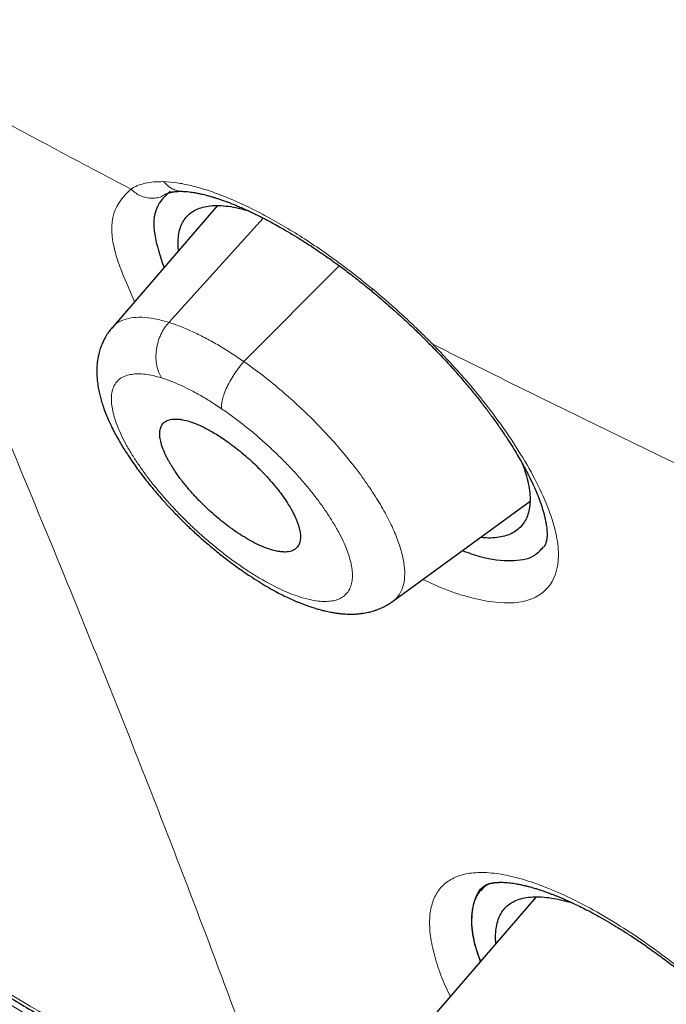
# Model space of a CAD drawing. Header units: millimetres. Extents: x 8 to 473, y 11 to 654.
# Tile 66 of 656: x 424 to 430, y 133 to 143. Entities that reach past the tile are written whole.
import ezdxf

# ---------------------------------------------------------------- set-up
doc = ezdxf.new("R2010")
doc.units = ezdxf.units.MM

msp = doc.modelspace()

# ---------------------------------------------------------------- linework, layer by layer
at = {"color": 7, "linetype": 'Continuous', "lineweight": 30}
for p, q in [((425.7434, 141.1949), (424.699, 139.9868)), ((427.4726, 137.2792), (428.833, 138.2705)), ((428.3477, 134.4186), (428.395, 134.4739)), ((428.3902, 134.4706), (428.3718, 134.4538)), ((428.4258, 134.4867), (428.3886, 134.4652)), ((428.8945, 134.358), (427.8438, 133.1427))]:
    msp.add_line(p, q, dxfattribs=at)
at = {"color": 8, "linetype": 'Continuous', "lineweight": 0}
for p, q in [((425.2608, 140.0399), (426.1945, 141.072)), ((426.0033, 139.652), (426.9453, 140.6011))]:
    msp.add_line(p, q, dxfattribs=at)
at = {"color": 7, "linetype": 'Continuous', "lineweight": 30}
for points, knots in [([(461.4343, 127.8744), (461.5028, 128.5627), (461.6393, 129.9326), (461.5397, 132.2118), (461.2898, 134.581), (460.9014, 137.0323), (460.3617, 139.7996), (459.6453, 142.8964), (458.7444, 146.3221), (457.6424, 150.206), (456.3447, 154.5431), (454.9302, 159.3122), (453.4496, 164.132), (451.8166, 169.0606), (450.26, 173.2838), (448.8522, 176.7547), (447.6792, 179.4251), (446.3576, 182.1693), (444.8471, 184.9928), (443.2049, 187.7272), (441.4397, 190.3395), (439.5907, 192.787), (437.5671, 195.1633), (435.4395, 197.4214), (433.265, 199.5544), (430.7073, 201.9013), (427.7673, 204.412), (424.4579, 207.0336), (421.1659, 209.4809), (417.8983, 211.771), (414.664, 213.894), (411.4751, 215.8488), (408.338, 217.6554), (405.2417, 219.3719), (402.1573, 221.0766), (399.0852, 222.7098), (396.0436, 224.2145), (393.0598, 225.5415), (390.1579, 226.6715), (387.3493, 227.6059), (384.6502, 228.3104), (382.3814, 228.6889), (380.5285, 228.788), (379.054, 228.6783), (377.7344, 228.3298), (376.6343, 227.685), (375.8051, 226.7211), (375.2059, 225.4174), (374.8688, 224.0286), (374.8192, 222.9724), (374.8004, 222.5711)], [0, 0, 0, 0, 0.0200047, 0.0398126, 0.0594823, 0.0790442, 0.098539, 0.1240032, 0.1493793, 0.1746635, 0.2089867, 0.2432628, 0.2776948, 0.3122934, 0.3470638, 0.3645565, 0.3821766, 0.3999474, 0.417905, 0.4360854, 0.4514078, 0.4669063, 0.4824142, 0.4977299, 0.5128612, 0.5278497, 0.5501285, 0.5722459, 0.5942634, 0.6162413, 0.6382062, 0.660093, 0.6818368, 0.7033851, 0.7249325, 0.7466767, 0.7685648, 0.7905255, 0.8125089, 0.8345238, 0.8566401, 0.8789195, 0.893908, 0.9090407, 0.9243532, 0.9398664, 0.9553564, 0.9706894, 0.9888644, 1, 1, 1, 1]), ([(459.2222, 127.7834), (459.279, 128.3336), (459.3924, 129.4332), (459.3537, 131.2404), (459.2029, 133.1259), (458.9459, 135.0845), (458.6061, 137.0963), (458.1198, 139.5444), (457.444, 142.4532), (456.5504, 145.8362), (455.5256, 149.4267), (454.3873, 153.2102), (453.1931, 157.1632), (451.9702, 161.1366), (450.6689, 165.1609), (449.2429, 169.2583), (447.9127, 172.7478), (446.7404, 175.5931), (445.7907, 177.7591), (444.7549, 179.9606), (443.6155, 182.1989), (442.3526, 184.4722), (441.0655, 186.5811), (439.779, 188.5047), (438.5312, 190.231), (437.1895, 191.9343), (435.6066, 193.7805), (433.7754, 195.7367), (431.7133, 197.7753), (429.4721, 199.8488), (427.0635, 201.9417), (424.497, 204.0378), (421.9262, 206.0238), (419.3606, 207.9095), (416.5941, 209.8481), (413.6375, 211.7986), (410.5048, 213.7281), (407.4068, 215.5186), (404.335, 217.224), (401.2742, 218.913), (398.2378, 220.5209), (395.2467, 221.9921), (392.5157, 223.1967), (390.0459, 224.1619), (387.8266, 224.9278), (385.6774, 225.5555), (383.6119, 226.0252), (381.7621, 226.2952), (380.1355, 226.3661), (378.7339, 226.2476), (377.5948, 225.9367), (376.7116, 225.4582), (376.0551, 224.8609), (375.5363, 224.1143), (375.1031, 223.1429), (374.7939, 221.9195), (374.6336, 220.4353), (374.6208, 218.8354), (374.7274, 217.1489), (374.9311, 215.3964), (375.3048, 212.9936), (375.9234, 209.8987), (376.8482, 206.079), (377.9052, 202.1902), (379.0464, 198.262), (380.2194, 194.3206), (381.3492, 190.5854), (382.4801, 187.0244), (383.6278, 183.6312), (384.8807, 180.1829), (386.1041, 177.1008), (386.9838, 174.9915), (387.4082, 174.0516), (387.4899, 173.8705)], [0, 0, 0, 0, 0.012215, 0.024412, 0.036596, 0.048766, 0.060927, 0.073082, 0.092172, 0.111249, 0.13031, 0.151946, 0.173571, 0.195212, 0.216878, 0.238563, 0.260269, 0.271132, 0.282006, 0.292893, 0.303792, 0.314705, 0.32563, 0.333834, 0.342045, 0.350258, 0.35847, 0.369407, 0.38033, 0.391239, 0.404312, 0.417369, 0.430424, 0.443476, 0.456526, 0.472832, 0.489119, 0.505383, 0.521624, 0.537868, 0.55414, 0.570431, 0.586733, 0.59978, 0.61283, 0.625882, 0.638943, 0.652018, 0.662926, 0.673848, 0.684783, 0.692993, 0.701206, 0.709417, 0.717621, 0.728547, 0.739459, 0.750357, 0.761244, 0.772118, 0.782981, 0.804686, 0.826372, 0.848038, 0.869678, 0.891304, 0.912939, 0.931134, 0.949343, 0.967563, 0.985796, 0.997263, 1, 1, 1, 1]), ([(404.4234, 216.6686), (404.5035, 216.6242), (404.6608, 216.5372), (404.8922, 216.4089), (405.1146, 216.2855), (405.3281, 216.1669), (405.5326, 216.0532), (405.7246, 215.9463), (405.9044, 215.846), (406.0725, 215.7522), (406.2325, 215.6627), (406.3845, 215.5776), (406.5336, 215.4941), (406.679, 215.4124), (406.8203, 215.333), (406.9515, 215.2592), (407.0729, 215.1908), (407.1872, 215.1262), (407.298, 215.0636), (407.4085, 215.0011), (407.6161, 214.8835), (407.9228, 214.7092), (408.3311, 214.476), (408.7447, 214.2382), (409.271, 213.9338), (409.9082, 213.5616), (410.6566, 213.1187), (411.4066, 212.6673), (412.1636, 212.204), (412.9276, 211.7285), (413.6986, 211.2405), (414.4714, 210.7429), (415.2461, 210.2357), (416.0226, 209.7188), (416.8008, 209.1922), (417.5627, 208.6683), (418.3081, 208.1481), (419.0367, 207.6322), (419.6377, 207.2005), (420.1106, 206.8571), (420.455, 206.6054), (420.7996, 206.3519), (421.1464, 206.0949), (421.464, 205.8581), (421.7536, 205.6407), (422.015, 205.4437), (422.281, 205.242), (422.5518, 205.0357), (422.8247, 204.8267), (423.0961, 204.6177), (423.3293, 204.4372), (423.5246, 204.2854), (423.6832, 204.1616), (423.8395, 204.0393), (423.993, 203.9188), (424.1285, 203.8121), (424.2442, 203.7207), (424.3387, 203.6459), (424.4117, 203.588), (424.4653, 203.5454), (424.5016, 203.5166), (424.5351, 203.49), (424.5632, 203.4676), (424.5842, 203.4509), (424.6001, 203.4382), (424.616, 203.4256), (424.6362, 203.4094), (424.6624, 203.3886), (424.6987, 203.3596), (424.7467, 203.3213), (424.8076, 203.2726), (424.8756, 203.2181), (424.9499, 203.1585), (425.0285, 203.0954), (425.1109, 203.0291), (425.1942, 202.9619), (425.277, 202.895), (425.4291, 202.7719), (425.6488, 202.5934), (425.9342, 202.3599), (426.2205, 202.1242), (426.508, 201.8858), (426.7995, 201.6425), (427.0916, 201.397), (427.3867, 201.1472), (427.6407, 200.9306), (427.8528, 200.7486), (428.0223, 200.6026), (428.1927, 200.4551), (428.3627, 200.3074), (428.5279, 200.1631), (428.6851, 200.0253), (428.8325, 199.8956), (428.971, 199.7732), (429.0928, 199.6651), (429.1991, 199.5706), (429.2909, 199.4887), (429.3771, 199.4116), (429.4598, 199.3375), (429.5521, 199.2546), (429.6588, 199.1585), (429.783, 199.0463), (429.9168, 198.9251), (430.0602, 198.7946), (430.2132, 198.6548), (430.3755, 198.5059), (430.5448, 198.3498), (430.7171, 198.1901), (430.8886, 198.0304), (431.1035, 197.8292), (431.3599, 197.5874), (431.6558, 197.3057), (431.9503, 197.0227), (432.2447, 196.7369), (432.5414, 196.446), (432.836, 196.154), (433.1294, 195.8602), (433.4483, 195.5372), (433.7921, 195.1845), (434.1603, 194.8011), (434.526, 194.4145), (434.8892, 194.0245), (435.2496, 193.631), (435.6071, 193.2343), (435.9605, 192.8349), (436.309, 192.4334), (436.6524, 192.0301), (436.9911, 191.6248), (437.3249, 191.2175), (437.652, 190.8108), (437.9731, 190.4041), (438.2897, 189.9952), (438.6053, 189.5799), (438.8615, 189.2361), (439.0597, 188.9664), (439.2006, 188.7728), (439.34, 188.5798), (439.4753, 188.3905), (439.6039, 188.2092), (439.7249, 188.0371), (439.8387, 187.8741), (439.946, 187.7193), (440.0367, 187.5876), (440.112, 187.4776), (440.1732, 187.3878), (440.2329, 187.3001), (440.2942, 187.2096), (440.3603, 187.1115), (440.4317, 187.0048), (440.5084, 186.8897), (440.5898, 186.7666), (440.6772, 186.6336), (440.7705, 186.4906), (440.8596, 186.3532), (440.9436, 186.2229), (441.0215, 186.1014), (441.0995, 185.979), (441.1746, 185.8607), (441.2433, 185.752), (441.3049, 185.654), (441.3597, 185.5667), (441.408, 185.4892), (441.4464, 185.4276), (441.4758, 185.3802), (441.4971, 185.346), (441.5143, 185.3182), (441.527, 185.2977), (441.5372, 185.2812), (441.5504, 185.2597), (441.5705, 185.2271), (441.5994, 185.1803), (441.635, 185.1223), (441.6772, 185.0535), (441.724, 184.9768), (441.7736, 184.8954), (441.8239, 184.8124), (441.8746, 184.7287), (441.9255, 184.6442), (442.0071, 184.5081), (442.1199, 184.3188), (442.2718, 184.0613), (442.4331, 183.7846), (442.6015, 183.492), (442.767, 183.2011), (442.9273, 182.9158), (443.0824, 182.6366), (443.2323, 182.3634), (443.4142, 182.0284), (443.6267, 181.6311), (443.8687, 181.1703), (444.1053, 180.7116), (444.3372, 180.2542), (444.5646, 179.7981), (444.7876, 179.3432), (445.0285, 178.8434), (445.2859, 178.2993), (445.5581, 177.7115), (445.7768, 177.2292), (445.9463, 176.8499), (446.0699, 176.5706), (446.1946, 176.2862), (446.3207, 175.9958), (446.4249, 175.7535), (446.5071, 175.5608), (446.5673, 175.4192), (446.6278, 175.2763), (446.6879, 175.1335), (446.7467, 174.9932), (446.8062, 174.8507), (446.8654, 174.7081), (446.9242, 174.5661), (446.979, 174.4329), (447.0299, 174.3087), (447.0771, 174.1933), (447.121, 174.0855), (447.1638, 173.9801), (447.2087, 173.8691), (447.2577, 173.7476), (447.311, 173.615), (447.3677, 173.4735), (447.4276, 173.3233), (447.4906, 173.1645), (447.5565, 172.9978), (447.6238, 172.8269), (447.7119, 172.602), (447.8188, 172.3277), (447.9505, 171.9869), (448.0849, 171.6364), (448.2221, 171.2753), (448.4302, 170.723), (448.7067, 169.9775), (449.0348, 169.0734), (449.3431, 168.2067), (449.6328, 167.3767), (449.9164, 166.5501), (450.2337, 165.609), (450.5823, 164.5548), (450.9597, 163.389), (451.3284, 162.2281), (451.6897, 161.0716), (452.0772, 159.8128), (452.4904, 158.4522), (452.93, 156.9897), (453.3664, 155.5298), (453.8029, 154.071), (454.239, 152.6141), (454.6713, 151.1606), (455.0731, 149.7929), (455.4434, 148.5112), (455.782, 147.3158), (456.0737, 146.2613), (456.3209, 145.3461), (456.4796, 144.7459), (456.5898, 144.3227), (456.6544, 144.0727), (456.7201, 143.8162), (456.787, 143.5527), (456.8483, 143.3091), (456.9038, 143.0866), (456.953, 142.8879), (457.0011, 142.6919), (457.047, 142.5033), (457.0866, 142.3397), (457.1203, 142.1995), (457.1486, 142.0811), (457.172, 141.9827), (457.1908, 141.9033), (457.2049, 141.8438), (457.2174, 141.7908), (457.2274, 141.7482), (457.2351, 141.7154), (457.2409, 141.6908), (457.2463, 141.6677), (457.2523, 141.642), (457.2597, 141.6101), (457.2693, 141.5689), (457.2813, 141.5175), (457.2958, 141.4553), (457.3117, 141.3863), (457.3434, 141.2487), (457.3906, 141.0424), (457.4476, 140.7893), (457.5004, 140.5523), (457.5484, 140.3335), (457.5961, 140.1137), (457.6428, 139.896), (457.6879, 139.6825), (457.7396, 139.4345), (457.797, 139.1542), (457.8595, 138.8424), (457.9179, 138.5443), (457.973, 138.257), (458.0251, 137.9786), (458.0758, 137.7011), (458.1256, 137.4224), (458.1748, 137.14), (458.2216, 136.8633), (458.2662, 136.5921), (458.3086, 136.327), (458.3441, 136.0972), (458.3726, 135.9074), (458.394, 135.7627), (458.4134, 135.6279), (458.4304, 135.5086), (458.445, 135.4037), (458.4575, 135.3123), (458.4691, 135.2269), (458.4803, 135.1429), (458.4918, 135.0554), (458.5038, 134.9625), (458.5163, 134.8644), (458.5292, 134.7613), (458.5426, 134.6516), (458.5565, 134.5352), (458.5734, 134.3908), (458.5926, 134.2201), (458.6134, 134.0259), (458.6333, 133.8321), (458.6519, 133.6395), (458.6695, 133.4482), (458.6828, 133.2926), (458.6927, 133.1723), (458.6994, 133.0867), (458.7059, 133.0017), (458.712, 132.9193), (458.7175, 132.8421), (458.7223, 132.7732), (458.7263, 132.7129), (458.7297, 132.6607), (458.7326, 132.6153), (458.735, 132.5766), (458.7369, 132.5445), (458.7386, 132.516), (458.7403, 132.4872), (458.7423, 132.4541), (458.7445, 132.4155), (458.7469, 132.3717), (458.7495, 132.3227), (458.7524, 132.2684), (458.7553, 132.2087), (458.7585, 132.1433), (458.7617, 132.0719), (458.765, 131.9946), (458.7683, 131.9119), (458.7714, 131.8242), (458.7747, 131.7255), (458.7777, 131.6197), (458.7803, 131.5103), (458.7823, 131.4051), (458.7838, 131.3044), (458.7848, 131.2084), (458.7853, 131.1197), (458.7855, 131.0381), (458.7853, 130.9677), (458.785, 130.9056), (458.7846, 130.8478), (458.7839, 130.7866), (458.783, 130.7209), (458.7817, 130.6426), (458.7797, 130.5507), (458.7768, 130.4443), (458.7735, 130.347), (458.7701, 130.2604), (458.7669, 130.1859), (458.7633, 130.1101), (458.7595, 130.0357), (458.7555, 129.9659), (458.7516, 129.9022), (458.7479, 129.8444), (458.7443, 129.7921), (458.7409, 129.7448), (458.7378, 129.7025), (458.7349, 129.6655), (458.7324, 129.6341), (458.7302, 129.6071), (458.7284, 129.585), (458.7268, 129.5659), (458.7254, 129.5492), (458.7238, 129.5308), (458.7218, 129.5088), (458.7193, 129.4808), (458.7162, 129.4467), (458.7123, 129.4062), (458.7077, 129.3595), (458.7024, 129.3066), (458.6961, 129.2476), (458.6889, 129.1826), (458.6807, 129.1115), (458.6713, 129.0344), (458.6607, 128.9515), (458.6487, 128.8628), (458.6352, 128.7684), (458.6201, 128.6684), (458.6032, 128.5629), (458.5842, 128.452), (458.5633, 128.3358), (458.5479, 128.2571), (458.54, 128.2167)], [0, 0, 0, 0, 0.00246, 0.004828, 0.007103, 0.009285, 0.011374, 0.013371, 0.015169, 0.016884, 0.018517, 0.020068, 0.021536, 0.023078, 0.024518, 0.025855, 0.027089, 0.028228, 0.029348, 0.030473, 0.031603, 0.035684, 0.039833, 0.044047, 0.048279, 0.055837, 0.063394, 0.07095, 0.078506, 0.086216, 0.093926, 0.101636, 0.109346, 0.117055, 0.124765, 0.132474, 0.139655, 0.146834, 0.154015, 0.1574, 0.160784, 0.164169, 0.167556, 0.171003, 0.17352, 0.176084, 0.178695, 0.181351, 0.184052, 0.186724, 0.189334, 0.190913, 0.192469, 0.194001, 0.195511, 0.196986, 0.19799, 0.198916, 0.199765, 0.200139, 0.200495, 0.200834, 0.201123, 0.201323, 0.20145, 0.201592, 0.201791, 0.202047, 0.202362, 0.202861, 0.203459, 0.204156, 0.204862, 0.205648, 0.20647, 0.207288, 0.208101, 0.208911, 0.211769, 0.214574, 0.217326, 0.220214, 0.22306, 0.225936, 0.228847, 0.231792, 0.233456, 0.235132, 0.236818, 0.238514, 0.240179, 0.241728, 0.243189, 0.244564, 0.245853, 0.246822, 0.247736, 0.248594, 0.249397, 0.250207, 0.251351, 0.25259, 0.253923, 0.255357, 0.256887, 0.258512, 0.260231, 0.261975, 0.263697, 0.265398, 0.26846, 0.27145, 0.274368, 0.277415, 0.280434, 0.283452, 0.286469, 0.289487, 0.293335, 0.297186, 0.301038, 0.304893, 0.308752, 0.312618, 0.316483, 0.320333, 0.324177, 0.328016, 0.331853, 0.335689, 0.339456, 0.343247, 0.347096, 0.351007, 0.352779, 0.354564, 0.356361, 0.358114, 0.35979, 0.361359, 0.362853, 0.364272, 0.365615, 0.366468, 0.367288, 0.368074, 0.36887, 0.369766, 0.370766, 0.371804, 0.372934, 0.374158, 0.375474, 0.376881, 0.377957, 0.37908, 0.380245, 0.381351, 0.382361, 0.38326, 0.384067, 0.384782, 0.385405, 0.38577, 0.386093, 0.386351, 0.386536, 0.386659, 0.386807, 0.387128, 0.387559, 0.388099, 0.38873, 0.389459, 0.390216, 0.390981, 0.391753, 0.392531, 0.393318, 0.395517, 0.397771, 0.400454, 0.403196, 0.405899, 0.40855, 0.411148, 0.413694, 0.416188, 0.420529, 0.424846, 0.429163, 0.433481, 0.437802, 0.442123, 0.446445, 0.45209, 0.457737, 0.463383, 0.466045, 0.468743, 0.471505, 0.474331, 0.47722, 0.47859, 0.479974, 0.481372, 0.482784, 0.484171, 0.485496, 0.486978, 0.488373, 0.489682, 0.490906, 0.492043, 0.493094, 0.494092, 0.495164, 0.49638, 0.497691, 0.499097, 0.500578, 0.502152, 0.503818, 0.50554, 0.507242, 0.510525, 0.513727, 0.517435, 0.521029, 0.524569, 0.534051, 0.543533, 0.552, 0.560466, 0.568933, 0.5774, 0.589495, 0.60159, 0.613685, 0.62578, 0.637875, 0.653302, 0.668729, 0.684157, 0.699585, 0.715012, 0.730438, 0.745865, 0.758697, 0.771529, 0.78436, 0.792828, 0.801296, 0.803961, 0.806689, 0.809498, 0.812389, 0.815361, 0.817528, 0.819737, 0.821932, 0.824017, 0.825989, 0.827363, 0.828677, 0.82993, 0.83064, 0.831321, 0.831914, 0.832405, 0.832743, 0.833008, 0.833229, 0.833512, 0.833867, 0.834294, 0.834889, 0.835584, 0.836375, 0.837196, 0.840193, 0.84329, 0.845703, 0.848174, 0.850673, 0.853132, 0.855549, 0.857923, 0.861569, 0.86511, 0.868594, 0.8718, 0.875007, 0.878213, 0.881422, 0.884697, 0.888066, 0.89111, 0.894227, 0.897417, 0.899248, 0.900966, 0.902569, 0.904058, 0.905232, 0.906325, 0.907335, 0.9083, 0.909348, 0.910489, 0.91165, 0.912895, 0.914222, 0.915633, 0.917127, 0.919487, 0.921872, 0.924252, 0.926627, 0.928996, 0.93136, 0.93243, 0.933499, 0.934567, 0.935624, 0.9366, 0.937481, 0.938224, 0.938883, 0.939458, 0.939948, 0.940353, 0.940679, 0.941031, 0.941451, 0.941941, 0.942502, 0.943125, 0.943817, 0.944581, 0.945414, 0.946335, 0.947329, 0.948396, 0.949536, 0.950729, 0.952236, 0.953663, 0.955011, 0.956368, 0.957633, 0.958807, 0.959889, 0.960881, 0.961618, 0.962376, 0.963196, 0.96408, 0.965027, 0.966363, 0.967808, 0.969362, 0.970346, 0.97137, 0.972433, 0.973483, 0.974457, 0.975339, 0.976146, 0.976878, 0.977537, 0.978138, 0.978661, 0.979103, 0.979468, 0.979806, 0.980045, 0.980281, 0.980519, 0.980827, 0.981225, 0.981714, 0.982294, 0.982964, 0.983726, 0.984578, 0.985522, 0.986557, 0.987683, 0.9889, 0.990209, 0.99161, 0.993103, 0.994688, 0.996366, 0.998136, 1, 1, 1, 1]), ([(411.7762, 142.0685), (411.8575, 141.9969), (412.0655, 141.8139), (412.4018, 141.5219), (412.7877, 141.1901), (413.1812, 140.8559), (413.5841, 140.5177), (413.9886, 140.1825), (414.3943, 139.8504), (414.6979, 139.605), (414.9018, 139.4416), (414.9999, 139.3632), (415.0895, 139.2918), (415.1704, 139.2276), (415.2424, 139.1705), (415.303, 139.1226), (415.3529, 139.0832), (415.393, 139.0516), (415.427, 139.0249), (415.4533, 139.0041), (415.4732, 138.9886), (415.4899, 138.9754), (415.5088, 138.9605), (415.5374, 138.9382), (415.576, 138.9079), (415.6245, 138.87), (415.6784, 138.8279), (415.7375, 138.7818), (415.8085, 138.7265), (415.8925, 138.6613), (415.9906, 138.5854), (416.0958, 138.5043), (416.2055, 138.42), (416.3535, 138.3067), (416.5396, 138.1651), (416.825, 137.9495), (417.1766, 137.6868), (417.5718, 137.3956), (417.9486, 137.1219), (418.3019, 136.8685), (418.6517, 136.6208), (418.9964, 136.3796), (419.3361, 136.1449), (419.6706, 135.9164), (420.0402, 135.6668), (420.4451, 135.3971), (420.8857, 135.1079), (421.3219, 134.8257), (421.7899, 134.5272), (422.148, 134.3023), (422.3976, 134.1472), (422.5059, 134.08), (422.6193, 134.0101), (422.7471, 133.9314), (422.8905, 133.8436), (423.0502, 133.7462), (423.219, 133.6438), (423.3969, 133.5364), (423.5839, 133.4241), (423.7801, 133.307), (423.9855, 133.185), (424.2002, 133.0584), (424.4242, 132.927), (424.6576, 132.791), (424.9004, 132.6505), (425.1476, 132.5083), (425.399, 132.3647), (425.6542, 132.2199), (425.9181, 132.0712), (426.1906, 131.9186), (426.3754, 131.8159), (426.4693, 131.7638)], [0, 0, 0, 0, 0.017168, 0.043917, 0.070933, 0.098504, 0.126738, 0.155634, 0.183421, 0.211788, 0.2192, 0.226053, 0.232293, 0.23792, 0.242935, 0.247337, 0.250561, 0.253354, 0.255714, 0.257641, 0.258853, 0.259849, 0.261126, 0.262807, 0.265798, 0.269176, 0.272918, 0.277024, 0.281494, 0.28771, 0.294515, 0.301909, 0.309589, 0.317322, 0.33267, 0.348225, 0.376514, 0.405456, 0.429871, 0.454219, 0.478174, 0.501737, 0.524909, 0.54769, 0.57008, 0.600271, 0.630051, 0.659476, 0.688546, 0.72451, 0.731509, 0.738665, 0.746237, 0.754225, 0.764279, 0.774925, 0.786161, 0.797989, 0.810409, 0.82342, 0.837023, 0.851218, 0.866005, 0.881384, 0.897356, 0.91392, 0.930081, 0.94677, 0.963985, 0.981729, 1, 1, 1, 1]), ([(425.2735, 141.3374), (425.2217, 141.288), (425.1184, 141.1895), (425.0979, 140.9277), (425.1752, 140.6954), (425.2131, 140.5815)], [0, 0, 0, 0, 0.338656, 0.675819, 1, 1, 1, 1]), ([(425.2344, 141.3079), (425.2371, 141.3095), (425.2421, 141.3125), (425.2503, 141.3165), (425.2586, 141.3198), (425.2672, 141.3228), (425.2764, 141.3255), (425.2855, 141.3277), (425.2935, 141.3294), (425.2999, 141.3306), (425.3066, 141.3317), (425.3154, 141.333), (425.3278, 141.3345), (425.3447, 141.3358), (425.3667, 141.3368), (425.3842, 141.3366), (425.3936, 141.3365)], [0, 0, 0, 0, 0.115042, 0.212592, 0.292692, 0.363312, 0.433929, 0.503234, 0.548352, 0.586406, 0.618348, 0.660888, 0.720143, 0.796253, 0.889431, 1, 1, 1, 1]), ([(425.3937, 141.3365), (425.4055, 141.336), (425.4276, 141.3351), (425.4608, 141.3317), (425.4902, 141.3278), (425.5152, 141.3238), (425.5358, 141.3201), (425.5545, 141.3164), (425.5739, 141.3123), (425.5966, 141.3071), (425.6231, 141.3006), (425.6528, 141.2927), (425.6836, 141.284), (425.7134, 141.2749), (425.7395, 141.2666), (425.761, 141.2594), (425.7794, 141.2531), (425.7982, 141.2465), (425.8207, 141.2384), (425.8501, 141.2274), (425.887, 141.2131), (425.9297, 141.1957), (425.9732, 141.1772), (426.0159, 141.1583), (426.0565, 141.1397), (426.0945, 141.1217), (426.128, 141.1055), (426.1604, 141.0894), (426.1968, 141.0709), (426.2418, 141.0475), (426.2968, 141.0179), (426.3623, 140.9815), (426.4383, 140.9376), (426.5251, 140.8854), (426.6229, 140.8239), (426.7237, 140.7576), (426.8259, 140.6875), (426.9281, 140.6145), (427.0373, 140.5332), (427.1534, 140.4434), (427.2325, 140.3788), (427.2732, 140.3455)], [0, 0, 0, 0, 0.032546, 0.0607, 0.08446, 0.103821, 0.118774, 0.130604, 0.143541, 0.159433, 0.177069, 0.196454, 0.21722, 0.235784, 0.252076, 0.264863, 0.274324, 0.284615, 0.297462, 0.312869, 0.33432, 0.35898, 0.382769, 0.404529, 0.426787, 0.446413, 0.463399, 0.478073, 0.495621, 0.517834, 0.544719, 0.576285, 0.612543, 0.653509, 0.699199, 0.74964, 0.79344, 0.840329, 0.890347, 0.943545, 1, 1, 1, 1]), ([(425.2262, 141.3016), (425.2264, 141.3018), (425.2268, 141.3022), (425.2296, 141.3049), (425.2334, 141.3072), (425.2341, 141.3076)], [0, 0, 0, 0, 0.382425, 0.889617, 1, 1, 1, 1]), ([(425.3586, 140.7498), (425.3582, 140.7525), (425.3526, 140.7857), (425.3523, 140.8423), (425.3582, 140.9185), (425.3758, 140.9855), (425.4036, 141.044), (425.4416, 141.0936), (425.4896, 141.1339), (425.5474, 141.1647), (425.6149, 141.1855), (425.6913, 141.1969), (425.7498, 141.1957), (425.7791, 141.1951)], [0, 0, 0, 0, 0.008697, 0.107487, 0.20626, 0.305072, 0.403954, 0.502923, 0.601995, 0.701188, 0.80054, 0.900111, 1, 1, 1, 1]), ([(425.7791, 141.1951), (425.8101, 141.1923), (425.872, 141.1869), (425.9617, 141.1692), (426.0218, 141.1516), (426.0452, 141.1448)], [0, 0, 0, 0, 0.379864, 0.758574, 1, 1, 1, 1]), ([(427.2732, 140.3455), (427.2925, 140.3294), (427.334, 140.2947), (427.4004, 140.2379), (427.4751, 140.1725), (427.5578, 140.0981), (427.648, 140.0143), (427.7457, 139.9208), (427.8118, 139.8545), (427.8463, 139.8198)], [0, 0, 0, 0, 0.097385, 0.209802, 0.337221, 0.479699, 0.637407, 0.810669, 1, 1, 1, 1]), ([(424.7003, 139.9886), (424.69, 139.9762), (424.6717, 139.954), (424.6503, 139.9224), (424.6354, 139.8979), (424.6246, 139.8783), (424.6153, 139.8602), (424.6022, 139.8324), (424.5866, 139.7935), (424.5683, 139.7342), (424.5545, 139.6654), (424.5478, 139.5911), (424.548, 139.5241), (424.5528, 139.4602), (424.5613, 139.3994), (424.5736, 139.3393), (424.5875, 139.2848), (424.6041, 139.2294), (424.6256, 139.1674), (424.6538, 139.0966), (424.6866, 139.0239), (424.7218, 138.9537), (424.7556, 138.8913), (424.7895, 138.833), (424.8239, 138.777), (424.8619, 138.7181), (424.9033, 138.6571), (424.9482, 138.5941), (424.996, 138.5298), (425.0496, 138.461), (425.1114, 138.3854), (425.1801, 138.3053), (425.256, 138.2211), (425.3394, 138.1333), (425.4305, 138.0425), (425.5294, 137.9494), (425.6359, 137.8552), (425.7467, 137.7631), (425.8569, 137.6773), (425.9615, 137.6009), (426.0585, 137.5343), (426.1477, 137.477), (426.2288, 137.4281), (426.3019, 137.3869), (426.3678, 137.3521), (426.4282, 137.3223), (426.4762, 137.3002), (426.5143, 137.2835), (426.5444, 137.2709), (426.5762, 137.2582), (426.6095, 137.2455), (426.6458, 137.2325), (426.6872, 137.2186), (426.7304, 137.2055), (426.7708, 137.1945), (426.8037, 137.1864), (426.8327, 137.1799), (426.8627, 137.1738), (426.8972, 137.1678), (426.9335, 137.1626), (426.9699, 137.1586), (427.0039, 137.1561), (427.0381, 137.1546), (427.0715, 137.1544), (427.1059, 137.1555), (427.1411, 137.1581), (427.1831, 137.163), (427.2312, 137.1716), (427.2717, 137.1821), (427.2979, 137.1904), (427.3105, 137.1946), (427.3244, 137.1996), (427.3425, 137.2066), (427.367, 137.2171), (427.3983, 137.2323), (427.4357, 137.2532), (427.461, 137.2707), (427.4748, 137.2802)], [0, 0, 0, 0, 0.0116965, 0.0208364, 0.0273737, 0.0321934, 0.0370985, 0.0421363, 0.0545754, 0.0677392, 0.0879197, 0.1070416, 0.1246233, 0.1386405, 0.1566558, 0.1719385, 0.1849398, 0.1991967, 0.2150001, 0.2330002, 0.2537058, 0.2706461, 0.2856795, 0.3000301, 0.3137747, 0.3269303, 0.3432912, 0.3586964, 0.3733905, 0.3909106, 0.4095895, 0.4294268, 0.4504231, 0.4725821, 0.4959141, 0.5204462, 0.5462066, 0.5731356, 0.5992424, 0.6236092, 0.6462222, 0.667074, 0.6861624, 0.703488, 0.7190904, 0.7335406, 0.7470439, 0.7537398, 0.761117, 0.7689392, 0.7770255, 0.7855709, 0.7957359, 0.8077344, 0.8178351, 0.8262487, 0.8328255, 0.8399456, 0.8488883, 0.8589318, 0.8676675, 0.8769241, 0.8851631, 0.8937761, 0.9025574, 0.9114108, 0.9205247, 0.9345187, 0.9482293, 0.951559, 0.9548396, 0.9580781, 0.9624626, 0.9688523, 0.9772457, 0.9876343, 1, 1, 1, 1]), ([(427.8464, 139.8199), (427.8861, 139.7791), (427.9636, 139.6994), (428.0718, 139.5812), (428.1708, 139.4684), (428.2607, 139.361), (428.3422, 139.2593), (428.4157, 139.1636), (428.4851, 139.0692), (428.5498, 138.977), (428.6094, 138.8879), (428.6611, 138.8067), (428.7056, 138.7334), (428.7436, 138.6679), (428.7768, 138.6078), (428.8054, 138.5538), (428.8294, 138.5061), (428.8484, 138.4669), (428.8636, 138.4343), (428.8767, 138.4053), (428.8897, 138.3753), (428.9031, 138.3435), (428.9167, 138.3093), (428.9303, 138.2733), (428.9428, 138.2378), (428.9549, 138.2009), (428.9663, 138.1628), (428.9764, 138.1249), (428.9842, 138.0911), (428.9899, 138.0624), (428.9945, 138.0349), (428.9984, 138.0058), (429.001, 137.9754), (429.0019, 137.9467), (429.0012, 137.9228), (428.9993, 137.903), (428.9968, 137.8864), (428.9936, 137.8714), (428.9895, 137.8572), (428.9852, 137.8462), (428.9813, 137.8379), (428.978, 137.8319), (428.9751, 137.8275), (428.9728, 137.8242), (428.9707, 137.8214), (428.969, 137.8196), (428.9682, 137.8187)], [0, 0, 0, 0, 0.044851, 0.087547, 0.128168, 0.166773, 0.203401, 0.23808, 0.270832, 0.306621, 0.33982, 0.370439, 0.398487, 0.423972, 0.446899, 0.46955, 0.489011, 0.505291, 0.51842, 0.530482, 0.542832, 0.557758, 0.57308, 0.589485, 0.608274, 0.626178, 0.645942, 0.666639, 0.685313, 0.701826, 0.71745, 0.736771, 0.760197, 0.783977, 0.806459, 0.826833, 0.846218, 0.866893, 0.890092, 0.914454, 0.9328, 0.950987, 0.966675, 0.976381, 0.98903, 1, 1, 1, 1]), ([(426.1048, 137.8612), (426.133, 137.8474), (426.1895, 137.8198), (426.2675, 137.7916), (426.3294, 137.776), (426.3769, 137.7695), (426.4127, 137.7683), (426.4451, 137.7712), (426.4739, 137.7782), (426.5029, 137.791), (426.53, 137.8123), (426.5515, 137.8458), (426.5621, 137.8863), (426.5634, 137.9313), (426.5588, 137.9669), (426.5531, 137.9935), (426.5494, 138.0086), (426.5449, 138.0243), (426.5397, 138.0406), (426.5339, 138.0573), (426.5273, 138.0745), (426.5183, 138.0965), (426.5051, 138.1258), (426.4853, 138.1653), (426.4585, 138.2133), (426.4231, 138.2701), (426.3854, 138.3248), (426.3494, 138.373), (426.3194, 138.4111), (426.2899, 138.4469), (426.2612, 138.4802), (426.2336, 138.511), (426.2074, 138.5393), (426.1828, 138.5651), (426.1441, 138.6045), (426.09, 138.657), (426.0189, 138.7208), (425.9483, 138.7797), (425.8789, 138.8332), (425.8115, 138.8812), (425.7467, 138.9237), (425.685, 138.9607), (425.6168, 138.9977), (425.543, 139.0324), (425.4655, 139.0612), (425.4064, 139.0763), (425.363, 139.0828), (425.3325, 139.0849), (425.3042, 139.0841), (425.2784, 139.0805), (425.255, 139.074), (425.2295, 139.0625), (425.204, 139.0428), (425.1826, 139.0104), (425.1718, 138.9708), (425.1701, 138.9263), (425.1761, 138.8769), (425.1868, 138.836), (425.196, 138.8087), (425.1992, 138.7999), (425.2025, 138.7909), (425.206, 138.7818), (425.2097, 138.7725), (425.2149, 138.76), (425.2229, 138.7418), (425.2357, 138.7149), (425.2508, 138.6856), (425.2674, 138.6557), (425.2843, 138.627), (425.3043, 138.5949), (425.3277, 138.5594), (425.3554, 138.52), (425.3862, 138.4785), (425.4189, 138.437), (425.4514, 138.3977), (425.4834, 138.3609), (425.5143, 138.3266), (425.5441, 138.2949), (425.5861, 138.2516), (425.6417, 138.1973), (425.7121, 138.1337), (425.7822, 138.0749), (425.8587, 138.0155), (425.9402, 137.9579), (426.0252, 137.9039), (426.0786, 137.8752), (426.1048, 137.8612)], [0, 0, 0, 0, 0.020867, 0.041728, 0.062584, 0.075103, 0.087622, 0.100141, 0.112662, 0.125183, 0.143689, 0.163118, 0.18347, 0.199346, 0.215743, 0.220525, 0.22535, 0.230218, 0.235129, 0.240082, 0.245078, 0.250116, 0.258855, 0.269473, 0.281969, 0.296342, 0.312592, 0.322424, 0.331679, 0.340357, 0.34846, 0.355986, 0.362936, 0.36931, 0.375107, 0.392434, 0.409275, 0.425629, 0.441497, 0.456881, 0.47178, 0.486195, 0.500126, 0.5207, 0.541369, 0.562133, 0.572559, 0.583009, 0.593485, 0.603987, 0.614515, 0.625069, 0.643025, 0.662125, 0.68237, 0.698311, 0.714897, 0.734238, 0.736833, 0.739441, 0.742063, 0.7447, 0.74735, 0.750014, 0.755309, 0.762654, 0.772049, 0.778671, 0.78603, 0.794128, 0.802963, 0.812536, 0.823169, 0.833235, 0.842734, 0.851666, 0.860031, 0.867828, 0.875059, 0.892244, 0.908982, 0.925271, 0.941113, 0.961534, 0.981163, 1, 1, 1, 1]), ([(428.7555, 138.6459), (428.7679, 138.6113), (428.7928, 138.5416), (428.8172, 138.4441), (428.8318, 138.3523), (428.8349, 138.2682), (428.827, 138.192), (428.8083, 138.1242), (428.7791, 138.0649), (428.7397, 138.0145), (428.6904, 137.9733), (428.6315, 137.9416), (428.5633, 137.9196), (428.4856, 137.9082), (428.4124, 137.9059), (428.362, 137.9117), (428.3435, 137.9138)], [0, 0, 0, 0, 0.072158, 0.145767, 0.219376, 0.293026, 0.366744, 0.440545, 0.514416, 0.588326, 0.662238, 0.736117, 0.809934, 0.883684, 0.957386, 1, 1, 1, 1]), ([(428.1635, 137.7826), (428.2227, 137.7616), (428.4034, 137.6977), (428.647, 137.6749), (428.8651, 137.7048), (428.9365, 137.7872), (428.966, 137.8212)], [0, 0, 0, 0, 0.1563068, 0.4772625, 0.784145, 1, 1, 1, 1]), ([(428.3758, 134.4602), (428.3775, 134.4617), (428.3806, 134.4645), (428.386, 134.4684), (428.3917, 134.472), (428.3991, 134.4761), (428.4064, 134.4795), (428.4145, 134.4829), (428.4231, 134.4859), (428.4328, 134.489), (428.4432, 134.4917), (428.4532, 134.4939), (428.4617, 134.4955), (428.4694, 134.4968), (428.4771, 134.4979), (428.4862, 134.499), (428.4967, 134.5001), (428.5093, 134.501), (428.5239, 134.5017), (428.5392, 134.502), (428.553, 134.502), (428.568, 134.5016), (428.5871, 134.5007), (428.6121, 134.4988), (428.6395, 134.4959), (428.6675, 134.4921), (428.6976, 134.4872), (428.7323, 134.4807), (428.7688, 134.4728), (428.8064, 134.4636), (428.8433, 134.4538), (428.8815, 134.4427), (428.9178, 134.4315), (428.949, 134.4212), (428.9745, 134.4124), (428.9951, 134.4051), (429.0161, 134.3974), (429.0398, 134.3886), (429.0674, 134.378), (429.096, 134.3665), (429.1266, 134.354), (429.1613, 134.3393), (429.2024, 134.3213), (429.2513, 134.299), (429.3082, 134.272), (429.3734, 134.2396), (429.447, 134.2012), (429.5294, 134.1561), (429.6159, 134.1064), (429.7055, 134.0524), (429.7977, 133.9944), (429.8964, 133.9293), (430.0016, 133.8569), (430.113, 133.7768), (430.2304, 133.6887), (430.3479, 133.5967), (430.4645, 133.5014), (430.5797, 133.4037), (430.6977, 133.2993), (430.8179, 133.1884), (430.9398, 133.071), (431.0622, 132.9474), (431.1847, 132.8178), (431.2631, 132.7289), (431.303, 132.6837)], [0, 0, 0, 0, 0.0182699, 0.0333452, 0.0451995, 0.0553332, 0.0671689, 0.0777644, 0.0890334, 0.1000238, 0.1107081, 0.1201335, 0.1273172, 0.1327184, 0.1384722, 0.1448434, 0.1524513, 0.160115, 0.1692925, 0.1793856, 0.1872785, 0.1926074, 0.2034635, 0.2162651, 0.2289094, 0.2411388, 0.2531235, 0.2668447, 0.2828753, 0.2952416, 0.3087081, 0.3229408, 0.3355566, 0.3460858, 0.3545223, 0.3608642, 0.3663084, 0.3747305, 0.3833615, 0.3922014, 0.4012502, 0.4112975, 0.423417, 0.4376163, 0.4538967, 0.4722599, 0.4927082, 0.5152449, 0.5398758, 0.5626626, 0.587005, 0.612909, 0.6403629, 0.6693722, 0.6999415, 0.7320717, 0.7614647, 0.7920454, 0.8238062, 0.8567373, 0.8908285, 0.9260708, 0.9624598, 1, 1, 1, 1]), ([(428.3771, 134.4586), (428.3745, 134.4572), (428.321, 134.427), (428.2726, 134.3126), (428.2444, 134.1139), (428.271, 133.9104), (428.3264, 133.7663), (428.3438, 133.721)], [0, 0, 0, 0, 0.014253, 0.298731, 0.58419, 0.869222, 1, 1, 1, 1]), ([(428.4017, 134.4772), (428.3831, 134.4619), (428.34, 134.4262), (428.3036, 134.3657), (428.2803, 134.3078), (428.2678, 134.2641), (428.259, 134.216), (428.2541, 134.1635), (428.2536, 134.0635), (428.2723, 133.9205), (428.3205, 133.7787), (428.3411, 133.7179)], [0, 0, 0, 0, 0.11466, 0.266211, 0.329833, 0.395128, 0.462078, 0.530664, 0.600872, 0.82891, 1, 1, 1, 1]), ([(428.4961, 133.8972), (428.4946, 133.912), (428.4901, 133.9574), (428.4937, 134.025), (428.5063, 134.1), (428.5297, 134.166), (428.5631, 134.2231), (428.6067, 134.2708), (428.6603, 134.3086), (428.7241, 134.3361), (428.7974, 134.3532), (428.8796, 134.3601), (428.97, 134.3571), (429.0682, 134.3438), (429.1649, 134.3235), (429.2316, 134.3032), (429.2607, 134.2943)], [0, 0, 0, 0, 0.036743, 0.112236, 0.187651, 0.262991, 0.338268, 0.413503, 0.488742, 0.564023, 0.63937, 0.714802, 0.790306, 0.865852, 0.941403, 1, 1, 1, 1])]:
    msp.add_open_spline(points, degree=3, knots=knots, dxfattribs=at)
at = {"color": 8, "linetype": 'Continuous', "lineweight": 0}
for points, knots in [([(404.3569, 216.7998), (405.7188, 216.0434), (408.4356, 214.5345), (412.5561, 212.0892), (416.3729, 209.5979), (419.8755, 207.1338), (423.0606, 204.7509), (426.2692, 202.1948), (429.116, 199.7484), (431.5746, 197.4797), (433.642, 195.4408), (435.6434, 193.3058), (437.5325, 191.082), (439.2773, 188.8), (440.9676, 186.3414), (442.5639, 183.737), (444.0486, 181.02), (445.3645, 178.3508), (446.5413, 175.7293), (447.9497, 172.3078), (449.503, 168.1351), (451.1333, 163.2579), (452.6086, 158.4693), (454.0251, 153.7185), (455.4095, 149.0879), (456.6505, 144.6362), (457.6891, 140.4085), (458.3721, 136.9036), (458.7655, 134.0828), (458.9407, 131.895), (458.9675, 129.8038), (458.7822, 128.5595), (458.6891, 127.9348)], [0, 0, 0, 0, 0.041621, 0.083027, 0.124254, 0.155187, 0.186259, 0.217684, 0.249258, 0.270278, 0.291311, 0.312423, 0.333508, 0.354515, 0.375614, 0.400882, 0.426039, 0.451271, 0.476543, 0.501735, 0.551843, 0.601883, 0.651941, 0.702019, 0.752119, 0.798831, 0.845298, 0.891449, 0.918531, 0.94558, 0.97268, 1, 1, 1, 1]), ([(404.5454, 216.264), (405.877, 215.5232), (408.54, 214.0416), (412.598, 211.6469), (416.3798, 209.1999), (419.8672, 206.7593), (423.0391, 204.3992), (426.2198, 201.8793), (429.0344, 199.4758), (431.4681, 197.2443), (433.5168, 195.2336), (435.4946, 193.1315), (437.3637, 190.9346), (439.0803, 188.665), (440.7369, 186.2169), (442.295, 183.6277), (443.737, 180.9318), (445.0087, 178.2911), (446.142, 175.7079), (447.5493, 172.2113), (449.134, 167.8499), (450.8152, 162.6852), (452.3423, 157.6179), (453.8451, 152.5872), (455.325, 147.5898), (456.6413, 142.6894), (457.5402, 138.6094), (458.0793, 135.323), (458.333, 132.7892), (458.4025, 130.3726), (458.1749, 128.9598), (458.0606, 128.2501)], [0, 0, 0, 0, 0.0410577, 0.0821105, 0.1232452, 0.154293, 0.1856069, 0.2169079, 0.2481504, 0.2691403, 0.2901685, 0.3111004, 0.3320142, 0.3531455, 0.3742811, 0.3994959, 0.4247209, 0.4498671, 0.4748816, 0.4998442, 0.5533653, 0.6069417, 0.66044, 0.71389, 0.7673728, 0.8209497, 0.8746258, 0.905931, 0.9371643, 0.9684378, 1, 1, 1, 1]), ([(457.6983, 128.2204), (457.7955, 128.7808), (457.9893, 129.8971), (458.0053, 131.7723), (457.8858, 133.7354), (457.635, 135.7889), (457.2017, 138.3846), (456.5295, 141.5555), (455.5734, 145.3235), (454.4916, 149.1667), (453.3326, 153.0586), (452.1643, 156.9695), (450.9853, 160.9004), (449.7337, 164.8796), (448.3658, 168.9269), (447.0906, 172.3711), (445.9659, 175.1739), (445.0482, 177.3073), (444.04, 179.479), (442.9278, 181.6885), (441.6905, 183.9309), (440.4251, 186.0086), (439.1578, 187.9039), (437.9267, 189.601), (436.6081, 191.2672), (435.0586, 193.0658), (433.2622, 194.976), (431.2298, 196.9718), (429.018, 199.0015), (426.6431, 201.0485), (424.1128, 203.0998), (421.5778, 205.0457), (419.0536, 206.892), (416.3464, 208.7753), (413.4634, 210.6639), (410.4109, 212.5303), (407.3916, 214.2674), (405.3978, 215.377), (404.4002, 215.9322)], [0, 0, 0, 0, 0.025219, 0.050243, 0.075219, 0.100224, 0.1253, 0.167123, 0.208897, 0.250637, 0.292347, 0.334058, 0.375777, 0.417537, 0.459293, 0.500974, 0.521789, 0.542616, 0.563499, 0.584464, 0.60542, 0.626337, 0.642078, 0.657874, 0.67353, 0.689088, 0.709897, 0.730837, 0.751765, 0.776717, 0.8017, 0.826792, 0.851776, 0.8766, 0.907472, 0.938289, 0.969126, 1, 1, 1, 1]), ([(424.8837, 141.359), (424.6383, 141.4888), (424.1474, 141.7484), (423.4153, 142.142), (422.686, 142.5384), (422.2026, 142.8053), (421.9608, 142.9388)], [0, 0, 0, 0, 0.250002, 0.500003, 0.750002, 1, 1, 1, 1]), ([(421.9609, 142.9388), (422.1527, 142.4832), (422.5368, 141.5706), (423.116, 140.2039), (423.6922, 138.8333), (424.1982, 137.6102), (424.634, 136.5353), (425.0023, 135.6096), (425.3653, 134.6772), (425.7223, 133.7369), (426.0732, 132.7897), (426.3006, 132.152), (426.4143, 131.8332)], [0, 0, 0, 0, 0.124839, 0.250055, 0.375215, 0.500232, 0.58343, 0.666479, 0.749706, 0.833155, 0.916602, 1, 1, 1, 1]), ([(426.6725, 131.093), (426.0807, 131.4253), (424.8975, 132.0897), (423.1558, 133.1301), (421.4353, 134.2115), (419.7353, 135.3441), (418.052, 136.5346), (416.5028, 137.7004), (415.0844, 138.8236), (413.7921, 139.8901), (412.5074, 140.998), (411.612, 141.7887), (411.1454, 142.2213), (411.1038, 142.2598)], [0, 0, 0, 0, 0.1086185, 0.2171403, 0.3255844, 0.4339857, 0.5424033, 0.6509104, 0.7361969, 0.82145, 0.9066237, 0.9916817, 1, 1, 1, 1]), ([(411.7955, 142.0715), (412.0056, 141.8871), (412.5138, 141.4412), (413.3226, 140.7552), (414.2753, 139.966), (415.285, 139.1559), (416.3523, 138.3285), (417.4242, 137.5269), (418.5696, 136.7025), (419.7903, 135.8606), (421.0896, 135.0035), (422.3999, 134.1753), (423.723, 133.3729), (425.059, 132.5915), (425.9624, 132.086), (426.4143, 131.8332)], [0, 0, 0, 0, 0.044589, 0.107842, 0.171108, 0.245653, 0.320135, 0.394505, 0.468786, 0.557206, 0.64565, 0.734141, 0.822692, 0.911311, 1, 1, 1, 1]), ([(424.8836, 141.3589), (424.9053, 141.3708), (424.9486, 141.3947), (425.0263, 141.4175), (425.1118, 141.4316), (425.1767, 141.4319), (425.2089, 141.4321)], [0, 0, 0, 0, 0.249758, 0.500026, 0.751046, 1, 1, 1, 1]), ([(425.2089, 141.4321), (425.2514, 141.4294), (425.3362, 141.424), (425.4791, 141.3954), (425.6314, 141.3525), (425.7933, 141.2945), (425.9631, 141.2223), (426.1398, 141.1365), (426.3221, 141.0378), (426.5089, 140.9267), (426.6989, 140.804), (426.8908, 140.67), (427.0838, 140.5261), (427.2113, 140.4225), (427.2752, 140.3706)], [0, 0, 0, 0, 0.083961, 0.167508, 0.250794, 0.333924, 0.416972, 0.499988, 0.583008, 0.666068, 0.749213, 0.83251, 0.916059, 1, 1, 1, 1]), ([(425.2089, 141.4321), (425.2324, 141.4081), (425.2685, 141.3713), (425.3297, 141.3461), (425.3673, 141.3364), (425.3888, 141.3374), (425.3933, 141.3376)], [0, 0, 0, 0, 0.44958, 0.689824, 0.934624, 1, 1, 1, 1]), ([(424.922, 140.2447), (424.848, 140.4113), (424.6957, 140.7543), (424.6802, 141.1482), (424.8158, 141.2886), (424.8838, 141.3589)], [0, 0, 0, 0, 0.320415, 0.65957, 1, 1, 1, 1]), ([(424.8836, 141.3589), (424.9114, 141.3358), (424.9541, 141.3003), (425.0235, 141.276), (425.0793, 141.2669), (425.1347, 141.2701), (425.1883, 141.2815), (425.2173, 141.3019), (425.2315, 141.3118)], [0, 0, 0, 0, 0.2723001, 0.4179466, 0.5663967, 0.7148467, 0.8604929, 1, 1, 1, 1]), ([(427.2752, 140.3706), (427.2702, 140.357), (427.265, 140.3433), (427.2732, 140.3457), (427.2734, 140.3457)], [0, 0, 0, 0, 0.985706, 1, 1, 1, 1]), ([(427.2752, 140.3706), (427.3265, 140.3275), (427.4293, 140.241), (427.5804, 140.1054), (427.7287, 139.9666), (427.8238, 139.8716), (427.8712, 139.8242)], [0, 0, 0, 0, 0.24924, 0.499997, 0.750505, 1, 1, 1, 1]), ([(424.7014, 139.9847), (424.7081, 139.9939), (424.7315, 140.026), (424.7928, 140.0606), (424.8833, 140.088), (424.9928, 140.0933), (425.1177, 140.0797), (425.213, 140.0532), (425.2608, 140.0399)], [0, 0, 0, 0, 0.074272, 0.259612, 0.444115, 0.628519, 0.813555, 1, 1, 1, 1]), ([(425.1896, 139.4909), (425.1796, 139.5087), (425.1592, 139.5454), (425.1402, 139.612), (425.1329, 139.6738), (425.1335, 139.7259), (425.137, 139.7658), (425.1438, 139.8057), (425.1568, 139.8578), (425.18, 139.9194), (425.2163, 139.9857), (425.2463, 140.0222), (425.2608, 140.0399)], [0, 0, 0, 0, 0.1167, 0.2401973, 0.3686877, 0.4341713, 0.4999948, 0.5658183, 0.631302, 0.7597924, 0.8832952, 1, 1, 1, 1]), ([(425.2608, 140.0399), (425.2978, 140.0276), (425.3717, 140.0029), (425.4903, 139.9521), (425.6133, 139.8918), (425.7405, 139.8214), (425.8707, 139.7422), (425.9591, 139.6821), (426.0033, 139.6521)], [0, 0, 0, 0, 0.166591, 0.333047, 0.499501, 0.666064, 0.832848, 1, 1, 1, 1]), ([(427.8713, 139.8243), (427.9669, 139.7242), (428.1573, 139.5245), (428.4908, 139.119), (428.8291, 138.6219), (429.0361, 138.1732), (429.1114, 137.8666), (429.1217, 137.6016), (429.0318, 137.4092), (428.8563, 137.2987), (428.6254, 137.246), (428.313, 137.2892), (427.9899, 137.3954), (427.8322, 137.4707), (427.7737, 137.4986)], [0, 0, 0, 0, 0.064875, 0.129338, 0.257491, 0.385148, 0.44894, 0.512786, 0.641046, 0.705459, 0.769641, 0.897696, 0.962091, 1, 1, 1, 1]), ([(433.7579, 137.0223), (433.4263, 137.173), (432.763, 137.4744), (431.7745, 137.9336), (430.7907, 138.3978), (429.8122, 138.8676), (428.8384, 139.3425), (428.1937, 139.6637), (427.8713, 139.8243)], [0, 0, 0, 0, 0.166673, 0.333343, 0.500011, 0.666676, 0.833339, 1, 1, 1, 1]), ([(426.0033, 139.652), (425.9883, 139.6346), (425.9574, 139.5988), (425.9131, 139.5373), (425.8716, 139.4709), (425.8358, 139.4027), (425.8081, 139.3367), (425.7899, 139.277), (425.7808, 139.2255), (425.7822, 139.1989), (425.7828, 139.186)], [0, 0, 0, 0, 0.116908, 0.240487, 0.368952, 0.500006, 0.63106, 0.759524, 0.883097, 1, 1, 1, 1]), ([(426.0033, 139.652), (426.063, 139.6091), (426.182, 139.5237), (426.3594, 139.3796), (426.5326, 139.2268), (426.6998, 139.0656), (426.8592, 138.8978), (427.0082, 138.7257), (427.1442, 138.5527), (427.2647, 138.3822), (427.3682, 138.2164), (427.4537, 138.0569), (427.5202, 137.9052), (427.5666, 137.7633), (427.5921, 137.6341), (427.596, 137.5201), (427.5793, 137.422), (427.5398, 137.3435), (427.5034, 137.2962), (427.4747, 137.2811), (427.4722, 137.2798)], [0, 0, 0, 0, 0.058931, 0.117416, 0.1757, 0.234011, 0.292577, 0.351646, 0.410669, 0.469119, 0.527267, 0.585374, 0.643696, 0.702501, 0.761364, 0.819814, 0.878037, 0.93619, 0.99443, 1, 1, 1, 1]), ([(425.1896, 139.4909), (425.1611, 139.499), (425.1041, 139.5152), (425.0266, 139.528), (424.9556, 139.5325), (424.8921, 139.5278), (424.8365, 139.5143), (424.7892, 139.492), (424.7506, 139.4609), (424.7214, 139.4211), (424.7019, 139.3728), (424.6921, 139.3166), (424.6919, 139.2531), (424.7011, 139.183), (424.7195, 139.1067), (424.7471, 139.025), (424.7837, 138.9383), (424.8291, 138.8474), (424.8834, 138.7526), (424.9458, 138.655), (425.0157, 138.5552), (425.0924, 138.4543), (425.1752, 138.3529), (425.2636, 138.252), (425.3567, 138.1525), (425.4541, 138.0551), (425.5552, 137.9606), (425.659, 137.8697), (425.7649, 137.7828), (425.8719, 137.7009), (425.9789, 137.6244), (426.0852, 137.5542), (426.1898, 137.491), (426.2918, 137.4353), (426.3904, 137.3879), (426.4851, 137.3488), (426.5751, 137.3182), (426.6598, 137.2961), (426.7384, 137.2828), (426.8102, 137.2784), (426.8745, 137.283), (426.9306, 137.2968), (426.9778, 137.3201), (427.016, 137.3523), (427.0452, 137.3929), (427.0652, 137.4415), (427.076, 137.4977), (427.0772, 137.5611), (427.0689, 137.631), (427.0508, 137.7073), (427.0229, 137.7893), (426.9858, 137.8762), (426.9397, 137.9673), (426.8853, 138.062), (426.823, 138.1593), (426.7531, 138.2587), (426.6762, 138.3593), (426.5926, 138.4604), (426.5032, 138.561), (426.4087, 138.6603), (426.31, 138.7575), (426.208, 138.8519), (426.1035, 138.9427), (425.9972, 139.0293), (425.89, 139.1113), (425.8185, 139.1611), (425.7828, 139.186)], [0, 0, 0, 0, 0.015638, 0.031272, 0.04691, 0.062552, 0.078199, 0.093847, 0.109499, 0.125162, 0.140823, 0.156469, 0.172108, 0.187739, 0.20336, 0.218967, 0.234557, 0.250134, 0.265719, 0.281328, 0.296957, 0.312596, 0.328231, 0.34385, 0.35944, 0.374999, 0.390562, 0.406167, 0.421805, 0.43746, 0.453115, 0.468751, 0.484354, 0.499918, 0.515483, 0.531091, 0.546735, 0.562397, 0.578058, 0.5937, 0.609307, 0.62487, 0.640428, 0.65602, 0.671642, 0.687284, 0.702932, 0.718572, 0.734192, 0.749791, 0.765379, 0.780974, 0.796582, 0.812203, 0.827836, 0.843479, 0.859134, 0.874807, 0.890482, 0.906142, 0.921795, 0.937443, 0.953086, 0.968724, 0.984359, 1, 1, 1, 1]), ([(425.7828, 139.186), (425.7432, 139.2123), (425.6639, 139.2649), (425.5475, 139.3331), (425.4426, 139.3884), (425.3494, 139.4315), (425.267, 139.4654), (425.2154, 139.4824), (425.1896, 139.4909)], [0, 0, 0, 0, 0.187076, 0.373963, 0.560697, 0.707099, 0.853685, 1, 1, 1, 1]), ([(420.0171, 135.683), (420.4717, 135.368), (421.8032, 134.4453), (424.0566, 133.0528), (425.8906, 132.0089), (426.8085, 131.4866)], [0, 0, 0, 0, 0.205706, 0.602493, 1, 1, 1, 1]), ([(428.0445, 133.3747), (428.0285, 133.4072), (427.9733, 133.5192), (427.9096, 133.6961), (427.8547, 133.9014), (427.8342, 134.0843), (427.8466, 134.2424), (427.8915, 134.3737), (427.968, 134.4769), (428.0751, 134.5505), (428.2119, 134.5933), (428.3775, 134.6039), (428.5694, 134.5816), (428.7837, 134.5281), (429.0165, 134.4449), (429.2646, 134.3332), (429.5245, 134.1945), (429.7929, 134.0301), (430.0656, 133.8422), (430.3382, 133.6349), (430.6066, 133.4114), (430.8663, 133.1748), (431.1151, 132.9287), (431.2663, 132.7597), (431.3418, 132.6753)], [0, 0, 0, 0, 0.018934, 0.065416, 0.111927, 0.158573, 0.205267, 0.251882, 0.29848, 0.345108, 0.391829, 0.438744, 0.485738, 0.532636, 0.579465, 0.626231, 0.672946, 0.719661, 0.766422, 0.813213, 0.860002, 0.906744, 0.953406, 1, 1, 1, 1])]:
    msp.add_open_spline(points, degree=3, knots=knots, dxfattribs=at)

doc.saveas('drawing.dxf')
